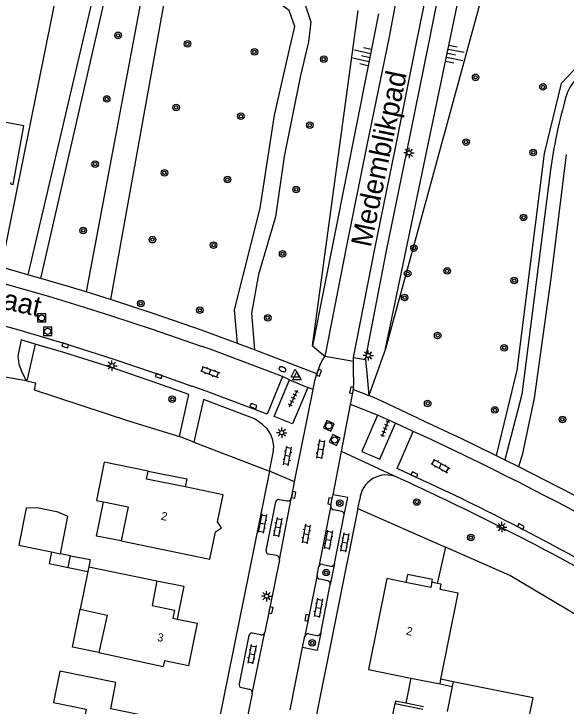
# Model space of a CAD drawing. Extents: x 128000 to 131008, y 398996 to 402500.
# Drawn here: x 128086.5 to 128153.9, y 400406.1 to 400490.5 of the extents above; entities that cross this region are included whole.
import ezdxf

# ---------------------------------------------------------------- set-up
doc = ezdxf.new("R2010")
doc.units = 0
for name, color, linetype in [('gg-afsc-erfafscheiding', 7, 'Continuous'), ('gg-afsc-hekwerk', 7, 'Continuous'), ('gg-afsc-muur', 7, 'Continuous'), ('gg-anno-huisnummerreeks BGT', 7, 'Continuous'), ('gg-anno-openbare ruimte label', 7, 'Continuous'), ('gg-bbg-bijgebouw', 7, 'Continuous'), ('gg-bbg-gedigitaliseerde bebouwing', 7, 'Continuous'), ('gg-bbg-gedigitaliseerde bijgebouw', 7, 'Continuous'), ('gg-bbg-hoofdgebouw', 7, 'Continuous'), ('gg-bbg-luifel en loopbrug', 7, 'Continuous'), ('gg-bbg-tussenscheiding', 7, 'Continuous'), ('gg-knt-BGT kruinlijn', 7, 'Continuous'), ('gg-knt-bovenkant onderkant talud', 7, 'Continuous'), ('gg-knt-verharding', 7, 'Continuous'), ('gg-knt-verharding nz', 7, 'Continuous'), ('gt-grn-groengrens', 7, 'Continuous'), ('gt-grn-weggrens', 7, 'Continuous'), ('gt-symb-boom', 7, 'Continuous'), ('gt-symb-brandkraan', 7, 'Continuous'), ('gt-symb-klinker verharding', 7, 'Continuous'), ('gt-symb-kolk', 7, 'Continuous'), ('gt-symb-lichtmast', 7, 'Continuous'), ('gt-symb-rioolschacht', 7, 'Continuous'), ('gt-symb-talud symbool', 7, 'Continuous'), ('gt-symb-tegel verharding', 7, 'Continuous'), ('gt-symb-waterafsluiter', 7, 'Continuous')]:
    doc.layers.add(name, color=color, linetype=linetype)

# ---------------------------------------------------------------- blocks, each defined once
blk = doc.blocks.new('gt0-BOOM')
at = {"layer": 'gt-symb-boom'}
for radius in [0.4, 0.2]:
    blk.add_circle((0, 0), radius, dxfattribs=at)
blk = doc.blocks.new('gt0-TEG1')
at = {"layer": 'gt-symb-tegel verharding'}
for p, q in [((-1.125, 0), (1.125, 0)), ((-0.9, -0.25), (-0.9, 0.25)), ((-0.45, -0.25), (-0.45, 0.25)), ((0, -0.25), (0, 0.25)), ((0.45, -0.25), (0.45, 0.25)), ((0.9, -0.25), (0.9, 0.25))]:
    blk.add_line(p, q, dxfattribs=at)
blk = doc.blocks.new('gt0-KOLK')
at = {"layer": 'gt-symb-kolk'}
blk.add_lwpolyline([(0, 0), (0.375, 0), (0.375, 0.4), (-0.375, 0.4), (-0.375, 0), (0, 0)], dxfattribs=at)
blk = doc.blocks.new('gt0-KL1')
at = {"layer": 'gt-symb-klinker verharding'}
for p, q in [((-1.15, 0.3), (1.15, 0.3)), ((-1, -0.3), (-1, 0.3)), ((-0.5, 0.3), (-0.5, 0.45)), ((0, -0.3), (0, 0.3)), ((0.5, 0.3), (0.5, 0.45)), ((1, -0.3), (1, 0.3)), ((-1.15, -0.3), (1.15, -0.3)), ((-0.5, -0.45), (-0.5, -0.3)), ((0.5, -0.45), (0.5, -0.3))]:
    blk.add_line(p, q, dxfattribs=at)
blk = doc.blocks.new('gt0-LMAST')
at = {"layer": 'gt-symb-lichtmast'}
for p, q in [((-0.182, 0.173), (-0.447, 0.438)), ((-0.005, 0.246), (-0.005, 0.621)), ((0.172, 0.173), (0.437, 0.438)), ((-0.255, -0.004), (-0.63, -0.004)), ((-0.182, -0.181), (-0.447, -0.446)), ((-0.005, -0.254), (-0.005, -0.629)), ((0.437, -0.446), (0.172, -0.181)), ((0.245, -0.004), (0.62, -0.004))]:
    blk.add_line(p, q, dxfattribs=at)
blk.add_circle((-0.005, -0.004), 0.25, dxfattribs=at)
blk = doc.blocks.new('gt0-RS')
at = {"layer": 'gt-symb-rioolschacht'}
blk.add_lwpolyline([(-0.5, -0.5), (0.5, -0.5), (0.5, 0.5), (-0.5, 0.5)], close=True, dxfattribs=at)
blk.add_circle((0, 0), 0.375, dxfattribs=at)
blk = doc.blocks.new('gt0-TALUD_1')
at = {"layer": 'gt-symb-talud symbool'}
for p, q in [((-1, -1), (-1, 0)), ((-0.5, -2), (-0.5, 0)), ((0.5, -2), (0.5, 0)), ((1, -1), (1, 0)), ((0, -1), (0, 0))]:
    blk.add_line(p, q, dxfattribs=at)
blk = doc.blocks.new('gt0-WAFSL')
at = {"layer": 'gt-symb-waterafsluiter'}
for p, q in [((-0.5, -0.333), (0, 0.667)), ((0, 0.667), (0.5, -0.333)), ((0.5, -0.333), (-0.5, -0.333))]:
    blk.add_line(p, q, dxfattribs=at)
blk = doc.blocks.new('gt0-BR')
at = {"layer": 'gt-symb-brandkraan'}
for centre, radius, start, end in [((-0.244, 0), 0.206, 107.56694, 252.43307), ((0.599, -2.664), 3, 106.89205, 107.56694), ((0, -0.691), 0.938, 73.10799, 106.89205), ((-0.599, -2.664), 3, 72.43309, 73.10799), ((0.244, 0), 0.206, 287.56695, 72.43309), ((0.599, 2.664), 3, 252.43307, 253.10797), ((0, 0.691), 0.938, 253.10797, 286.89206), ((-0.599, 2.664), 3, 286.89206, 287.56695)]:
    blk.add_arc(centre, radius, start, end, dxfattribs=at)

msp = doc.modelspace()

# ---------------------------------------------------------------- linework, layer by layer
at = {"layer": 'gg-afsc-erfafscheiding'}
for p, q in [((128100.621, 400440.875), (128106.7, 400438.993)), ((128108.445, 400438.326), (128117.684, 400434.782))]:
    msp.add_line(p, q, dxfattribs=at)
at = {"layer": 'gg-afsc-hekwerk'}
msp.add_line((128088.992, 400444.669), (128100.621, 400440.875), dxfattribs=at)
at = {"layer": 'gg-afsc-muur'}
for p, q in [((128139.169, 400425.525), (128138.135, 400421.097)), ((128138.48, 400408.835), (128139.961, 400408.537)), ((128133.005, 400406.457), (128136.405, 400405.774))]:
    msp.add_line(p, q, dxfattribs=at)
msp.add_lwpolyline([(128158.4, 400415.286), (128146.982, 400422.077), (128139.169, 400425.525)], dxfattribs=at)
at = {"layer": 'gg-bbg-bijgebouw'}
for p, q in [((128140.076, 400409.108), (128139.961, 400408.537)), ((128139.961, 400408.537), (128139.348, 400405.488))]:
    msp.add_line(p, q, dxfattribs=at)
at = {"layer": 'gg-bbg-gedigitaliseerde bebouwing'}
for p, q in [((128099.591, 400426.266), (128110.43, 400424.063)), ((128095.537, 400422.554), (128094.599, 400417.953)), ((128095.65, 400423.11), (128095.537, 400422.554)), ((128096.887, 400412.678), (128104.722, 400410.974))]:
    msp.add_line(p, q, dxfattribs=at)
for points in [[(128097.542, 400435.866), (128096.603, 400431.22), (128097.44, 400431.049)], [(128097.44, 400431.049), (128100.442, 400430.437), (128099.591, 400426.266)], [(128094.599, 400417.953), (128097.879, 400417.239), (128096.887, 400412.678)], [(128098.965, 400409.027), (128092.107, 400410.399), (128091.336, 400406.581), (128095.351, 400405.772), (128094.887, 400403.472), (128096.805, 400403.086), (128096.618, 400402.157), (128097.537, 400401.973), (128096.783, 400398.242), (128104.891, 400396.631)]]:
    msp.add_lwpolyline(points, dxfattribs=at)
at = {"layer": 'gg-bbg-gedigitaliseerde bijgebouw'}
for p, q in [((128092.209, 400424.717), (128093.117, 400429.235)), ((128093.425, 400424.473), (128092.209, 400424.717)), ((128093.136, 400423.036), (128093.425, 400424.473))]:
    msp.add_line(p, q, dxfattribs=at)
for points in [[(128088.031, 400430.257), (128087.123, 400425.739), (128091.099, 400424.94)], [(128093.117, 400429.235), (128091.905, 400429.785), (128089.362, 400430.295), (128088.031, 400430.257)], [(128091.099, 400424.94), (128090.811, 400423.503), (128093.136, 400423.036)], [(128149.086, 400403.493), (128149.827, 400407.128), (128140.076, 400409.108)]]:
    msp.add_lwpolyline(points, dxfattribs=at)
at = {"layer": 'gg-bbg-hoofdgebouw'}
for p, q in [((128102.892, 400434.785), (128097.542, 400435.866)), ((128095.65, 400423.11), (128103.971, 400421.414)), ((128138.135, 400421.097), (128137.486, 400421.228)), ((128134.942, 400409.548), (128138.48, 400408.835)), ((128138.48, 400408.835), (128138.595, 400409.406))]:
    msp.add_line(p, q, dxfattribs=at)
for points in [[(128086.137, 400469.943), (128086.11, 400469.784), (128086.435, 400469.727), (128087.724, 400476.87), (128083.382, 400477.662)], [(128107.396, 400432.853), (128102.693, 400433.808), (128102.892, 400434.785)], [(128110.43, 400424.063), (128111.107, 400427.371), (128111.848, 400427.857), (128111.362, 400428.613), (128112.043, 400431.91), (128107.396, 400432.853)], [(128134.31, 400421.218), (128131.981, 400421.691), (128129.746, 400410.594), (128134.942, 400409.548)], [(128103.971, 400421.414), (128103.379, 400418.391), (128106.114, 400417.816), (128105.916, 400416.854), (128106.436, 400416.746)], [(128137.486, 400421.228), (128137.369, 400420.598), (128134.31, 400421.218)], [(128138.595, 400409.406), (128140.712, 400419.924), (128138.497, 400420.37), (128138.614, 400421), (128138.135, 400421.097)], [(128106.436, 400416.746), (128108.863, 400416.243), (128107.804, 400411.062), (128104.867, 400411.641), (128104.722, 400410.974)], [(128104.891, 400396.631), (128105.698, 400400.636), (128104.948, 400400.784), (128105.67, 400404.303), (128098.331, 400405.791), (128098.965, 400409.027)]]:
    msp.add_lwpolyline(points, dxfattribs=at)
at = {"layer": 'gg-bbg-luifel en loopbrug'}
for p, q in [((128093.136, 400423.036), (128095.537, 400422.554)), ((128134.942, 400409.548), (128134.327, 400406.497)), ((128140.076, 400409.108), (128138.595, 400409.406)), ((128136.464, 400406.067), (128134.327, 400406.497)), ((128132.335, 400403.322), (128133.005, 400406.457))]:
    msp.add_line(p, q, dxfattribs=at)
for points in [[(128102.892, 400434.785), (128107.595, 400433.84), (128107.396, 400432.853)], [(128099.591, 400426.266), (128096.6, 400426.867), (128097.44, 400431.049)], [(128093.425, 400424.473), (128095.827, 400423.99), (128095.65, 400423.11)], [(128137.486, 400421.228), (128137.562, 400421.581), (128134.512, 400422.196), (128134.31, 400421.218)], [(128103.971, 400421.414), (128107.242, 400420.757), (128106.436, 400416.746)], [(128096.887, 400412.678), (128093.669, 400413.325), (128094.599, 400417.953)], [(128134.327, 400406.497), (128133.064, 400406.751), (128133.005, 400406.457)]]:
    msp.add_lwpolyline(points, dxfattribs=at)
at = {"layer": 'gg-bbg-tussenscheiding'}
msp.add_line((128091.099, 400424.94), (128092.209, 400424.717), dxfattribs=at)
at = {"layer": 'gg-knt-BGT kruinlijn'}
for p, q in [((128131.825, 400449.679), (128146.006, 400517.673)), ((128130.963, 400490.517), (128122.951, 400450.036))]:
    msp.add_line(p, q, dxfattribs=at)
at = {"layer": 'gg-knt-bovenkant onderkant talud'}
for p, q in [((128150.283, 400517.226), (128131.825, 400449.679)), ((128122.951, 400450.036), (128128.498, 400490.94))]:
    msp.add_line(p, q, dxfattribs=at)
at = {"layer": 'gg-knt-verharding'}
for p, q in [((128088.209, 400458.717), (128085.002, 400459.638)), ((128089.824, 400458.254), (128088.209, 400458.717)), ((128098.313, 400455.709), (128095.323, 400456.633)), ((128089.125, 400450.241), (128088.111, 400445.792)), ((128115.857, 400449.555), (128113.771, 400450.33)), ((128123.478, 400446.63), (128115.857, 400449.555)), ((128127.932, 400448.132), (128124.461, 400448.764)), ((128127.932, 400448.132), (128127.948, 400448.643)), ((128127.948, 400448.643), (128129.394, 400448.368)), ((128082.472, 400446.813), (128088.008, 400445.816)), ((128119.262, 400446.307), (128117.389, 400441.743)), ((128088.008, 400445.816), (128088.111, 400445.792)), ((128120.124, 400445.901), (128122.356, 400444.981)), ((128120.75, 400433.491), (128123.005, 400444.723)), ((128127.58, 400442.903), (128127.936, 400444.73)), ((128106.7, 400438.993), (128107.872, 400444.13)), ((128126.464, 400437.18), (128127.58, 400442.903)), ((128133.067, 400440.632), (128130.874, 400441.593)), ((128133.257, 400435.096), (128135.227, 400439.623)), ((128108.445, 400438.326), (128106.7, 400438.993)), ((128125.436, 400431.908), (128126.464, 400437.18)), ((128145.335, 400436.682), (128146.39, 400436.168)), ((128146.39, 400436.168), (128148.062, 400435.334)), ((128117.684, 400434.782), (128100.369, 400349.087)), ((128117.286, 400425.107), (128118.444, 400431.02)), ((128118.878, 400431.319), (128119.854, 400431.167)), ((128128.467, 400430.24), (128128.687, 400431.339)), ((128128.467, 400430.24), (128120.769, 400391.885)), ((128126.493, 400429.853), (128125.496, 400430.053)), ((128125.617, 400423.507), (128126.788, 400429.47)), ((128118.558, 400424.482), (128117.584, 400424.657)), ((128118.908, 400423.987), (128117.105, 400415.137)), ((128124.181, 400423.409), (128125.177, 400423.205)), ((128125.617, 400423.507), (128125.101, 400420.965)), ((128123.484, 400422.097), (128123.703, 400423.155)), ((128124.807, 400421.414), (128123.82, 400421.598)), ((128123.929, 400415.049), (128125.101, 400420.965)), ((128116.605, 400414.815), (128115.61, 400415.037)), ((128122.488, 400414.962), (128123.486, 400414.764)), ((128115.176, 400414.735), (128113.989, 400408.835)), ((128121.731, 400413.275), (128122.005, 400414.653)), ((128120.223, 400405.685), (128121.731, 400413.275)), ((128114.278, 400408.394), (128115.261, 400408.184)), ((128115.594, 400407.691), (128114.386, 400401.799))]:
    msp.add_line(p, q, dxfattribs=at)
for points in [[(128129.394, 400448.368), (128131.971, 400461.624), (128134.417, 400473.682), (128137.048, 400486.488), (128139.387, 400498.312), (128141.857, 400510.047), (128143.354, 400516.961)], [(128124.461, 400448.764), (128127.151, 400462.46), (128129.584, 400474.526), (128132.264, 400487.516), (128133.288, 400492.961)], [(128153.861, 400473.374), (128152.022, 400458.589), (128149.974, 400443.688), (128148.487, 400436.714), (128148.062, 400435.334)], [(128151.957, 400471.524), (128148.439, 400444.11), (128146.39, 400436.168)], [(128095.323, 400456.633), (128093.021, 400457.336), (128089.824, 400458.254)], [(128084.696, 400457.813), (128090.763, 400456.087), (128094.423, 400454.986), (128098.289, 400453.764), (128103.383, 400452.073), (128109.372, 400450.026)], [(128113.771, 400450.33), (128109.392, 400451.956), (128103.63, 400453.962), (128098.313, 400455.709)], [(128081.499, 400453.56), (128081.785, 400453.461), (128087.396, 400451.917), (128092.837, 400450.298), (128098.728, 400448.429), (128104.247, 400446.554), (128108.233, 400445.139)], [(128089.125, 400450.241), (128087.399, 400450.776), (128087.01, 400448.812), (128087.143, 400447.829), (128087.552, 400446.78), (128088.008, 400445.816)], [(128107.872, 400444.13), (128107.301, 400444.343), (128103.959, 400445.517), (128098.533, 400447.375), (128092.594, 400449.231), (128089.125, 400450.241)], [(128119.262, 400446.307), (128110.449, 400449.64), (128109.372, 400450.026)], [(128123.478, 400446.63), (128123.544, 400446.838), (128123.862, 400447.736), (128124.171, 400448.329), (128124.461, 400448.764)], [(128127.936, 400444.73), (128127.967, 400445.735), (128127.915, 400446.742), (128127.917, 400447.616), (128127.932, 400448.132)], [(128129.394, 400448.368), (128129.569, 400446.739), (128129.821, 400444.012)], [(128123.005, 400444.723), (128123.227, 400445.831), (128123.478, 400446.63)], [(128088.111, 400445.792), (128089.154, 400445.551), (128088.992, 400444.669)], [(128122.356, 400444.981), (128120.508, 400440.555), (128118.268, 400441.447), (128120.124, 400445.901)], [(128117.389, 400441.743), (128109.959, 400444.519), (128108.233, 400445.139)], [(128135.842, 400441.206), (128130.793, 400443.593), (128129.821, 400444.012)], [(128117.684, 400434.782), (128118.139, 400437.022), (128118.211, 400437.788), (128118.116, 400438.551), (128117.865, 400439.262), (128117.461, 400439.899), (128116.806, 400440.521), (128115.87, 400441.174), (128109.626, 400443.508), (128108.445, 400438.326)], [(128130.874, 400441.593), (128128.931, 400437.188), (128131.127, 400436.221), (128133.067, 400440.632)], [(128135.842, 400441.206), (128141.181, 400438.706), (128145.335, 400436.682)], [(128148.062, 400435.334), (128154.703, 400431.917), (128157.403, 400430.461)], [(128120.311, 400431.41), (128120.439, 400431.944), (128120.75, 400433.491)], [(128125.172, 400430.537), (128125.263, 400431.092), (128125.436, 400431.908)], [(128126.788, 400429.47), (128127.221, 400431.55), (128125.436, 400431.908)], [(128123.929, 400415.049), (128123.509, 400412.922), (128121.731, 400413.275)]]:
    msp.add_lwpolyline(points, dxfattribs=at)
for centre, radius, start, end in [((128159.172, 400478.806), 5.58, 62.60752, 170.0041), ((128209.866, 400463.764), 58.427, 164.09534, 172.36753), ((127974.26, 400089.847), 385.037, 56.73696, 65.28818), ((128131.926, 400431.064), 3.25, 65.39484, 175.14286), ((128005.367, 400151.367), 311.22, 60.63891, 65.73668), ((127993.32, 400126.608), 337.773, 61.11595, 65.52103), ((128118.841, 400430.908), 0.413, 84.90479, 164.22424), ((128119.962, 400431.515), 0.364, 252.6861, 343.31562), ((128125.587, 400430.465), 0.422, 170.1023, 257.49611), ((128126.45, 400429.515), 0.341, 352.44806, 82.76139), ((128117.624, 400425.007), 0.353, 163.58225, 263.44457), ((128118.49, 400424.062), 0.425, 349.79188, 80.73414), ((128124.067, 400423.046), 0.38, 72.59881, 163.37182), ((128125.232, 400423.596), 0.395, 261.9787, 346.94987), ((128123.903, 400422.017), 0.427, 169.15097, 258.75748), ((128124.66, 400420.997), 0.442, 355.86668, 70.56595), ((128115.563, 400414.642), 0.398, 83.22724, 166.43721), ((128116.691, 400415.23), 0.424, 258.23552, 347.32755), ((128122.414, 400414.546), 0.422, 79.85978, 165.35851), ((128123.554, 400415.144), 0.387, 259.80465, 345.70502), ((128114.298, 400408.722), 0.329, 159.98758, 266.48838), ((128115.145, 400407.747), 0.452, 352.89592, 75.17871)]:
    msp.add_arc(centre, radius, start, end, dxfattribs=at)
at = {"layer": 'gg-knt-verharding nz'}
for p, q in [((128118.908, 400423.987), (128120.311, 400431.41)), ((128125.172, 400430.537), (128123.703, 400423.155)), ((128115.594, 400407.691), (128117.105, 400415.137))]:
    msp.add_line(p, q, dxfattribs=at)
for points in [[(128127.948, 400448.643), (128130.553, 400461.859), (128132.992, 400473.979), (128135.59, 400486.777), (128137.978, 400498.599), (128140.439, 400510.35), (128141.908, 400517.157)], [(128123.484, 400422.097), (128122.455, 400416.848), (128122.005, 400414.653)]]:
    msp.add_lwpolyline(points, dxfattribs=at)
at = {"layer": 'gt-grn-groengrens'}
for p, q in [((128106.752, 400517.19), (128095.323, 400456.633)), ((128107.738, 400508.233), (128098.313, 400455.709)), ((128122.951, 400450.036), (128124.461, 400448.764)), ((128131.825, 400449.679), (128129.821, 400444.012)), ((128128.467, 400430.24), (128139.169, 400425.525))]:
    msp.add_line(p, q, dxfattribs=at)
for points in [[(128017.715, 400583.163), (128018.44, 400585.035), (128021.435, 400588.848), (128025.07, 400593.028), (128031.94, 400583.754), (128047.053, 400572.076), (128047.115, 400572.263), (128047.186, 400572.21), (128047.652, 400572.948), (128105.751, 400537.144), (128106.134, 400536.004), (128105.59, 400533.871), (128096.131, 400492.539), (128088.209, 400458.717)], [(128085.002, 400459.638), (128099.173, 400529.735), (128063.609, 400551.739)], [(128123.44, 400549.108), (128113.502, 400530.357), (128110.591, 400523.545), (128108.83, 400516.658), (128108.635, 400514.444), (128108.834, 400512.632), (128109.3, 400509.654), (128110.432, 400505.949), (128112.011, 400502.517), (128114.029, 400499.323), (128116.334, 400496.549), (128118.971, 400494.089), (128121.898, 400491.983), (128122.711, 400489.545), (128122.462, 400487.107), (128121.488, 400483.004), (128119.472, 400473.148), (128118.43, 400465.777), (128116.344, 400458.753), (128115.51, 400454.025), (128115.857, 400449.555)], [(128089.824, 400458.254), (128107.048, 400533.518), (128107.697, 400536.063), (128107.061, 400537.791)], [(128113.771, 400450.33), (128113.424, 400454.442), (128116.553, 400466.82), (128118.29, 400478.155), (128120.167, 400486.36), (128120.785, 400488.958), (128120.099, 400490.926), (128117.758, 400492.611), (128114.943, 400495.236), (128112.482, 400498.198), (128110.329, 400501.604), (128108.644, 400505.269), (128107.738, 400508.233)], [(128213.084, 400458.29), (128201.209, 400464.285), (128187.604, 400470.626), (128178.035, 400475.699), (128164.43, 400483.654), (128161.433, 400484.923), (128157.974, 400485.038), (128155.553, 400484.461), (128153.247, 400482.04), (128151.172, 400473.509), (128147.828, 400447.106), (128145.335, 400436.682)]]:
    msp.add_lwpolyline(points, dxfattribs=at)
at = {"layer": 'gt-grn-weggrens'}
for p, q in [((128120.124, 400445.901), (128119.262, 400446.307)), ((128123.005, 400444.723), (128122.356, 400444.981)), ((128127.936, 400444.73), (128129.821, 400444.012)), ((128130.874, 400441.593), (128127.58, 400442.903)), ((128135.227, 400439.623), (128133.067, 400440.632)), ((128133.279, 400434.019), (128126.464, 400437.18)), ((128120.75, 400433.491), (128117.684, 400434.782))]:
    msp.add_line(p, q, dxfattribs=at)

# ---------------------------------------------------------------- block references
at = {"layer": 'gt-symb-boom'}
for p in [(128099.226, 400487.897), (128107.69, 400486.856), (128115.855, 400485.875), (128124.306, 400484.981), (128142.823, 400482.777), (128151.038, 400481.615), (128094.974, 400464.115), (128135.305, 400461.97), (128134.535, 400458.868), (128134.167, 400455.934), (128102, 400455.219), (128109.195, 400454.387), (128117.485, 400453.466), (128105.833, 400443.547), (128136.973, 400443.033), (128145.177, 400442.235), (128153.402, 400441.086), (128126.248, 400430.875), (128135.666, 400431.012), (128142.233, 400426.685), (128124.6, 400422.407), (128122.897, 400413.844)]:
    msp.add_blockref('gt0-BOOM', p, dxfattribs=at)
for p, rotation in [((128097.839, 400480.141), 79.85920685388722), ((128106.305, 400479.109), 79.85920685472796), ((128114.199, 400478.044), 78.04935273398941), ((128122.605, 400476.939), 78.04935273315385), ((128141.662, 400474.89), 81.60242742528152), ((128149.849, 400473.623), -98.45426172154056), ((128096.421, 400472.207), 79.85920685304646), ((128104.881, 400471.145), 79.85920685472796), ((128112.564, 400470.315), 78.04935273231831), ((128120.95, 400469.112), 78.04935273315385), ((128148.671, 400465.71), -98.45426172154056), ((128103.424, 400462.994), 79.85920685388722), ((128110.875, 400462.331), 78.04935273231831), ((128119.29, 400461.266), 78.04935273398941), ((128139.35, 400459.179), 81.60242742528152), ((128147.524, 400458.005), -98.45426172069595), ((128138.192, 400451.314), 81.60242742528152), ((128146.305, 400449.815), -98.45426172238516)]:
    msp.add_blockref('gt0-BOOM', p, dxfattribs=dict(at, rotation=rotation))
at = {"layer": 'gt-symb-brandkraan', "rotation": -24.131125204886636}
msp.add_blockref('gt0-BR', (128119.269, 400447.205), dxfattribs=at)
at = {"layer": 'gt-symb-klinker verharding'}
for p, rotation in [((128110.449, 400446.877), -19.99289398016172), ((128123.91, 400437.447), -99.37757912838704), ((128119.881, 400436.62), 79.98206552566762), ((128138.525, 400435.419), -29.616909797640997), ((128116.828, 400428.4), -100.43302473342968), ((128118.691, 400427.95), -100.43302473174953), ((128122.161, 400427.114), -100.4330247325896), ((128124.86, 400426.408), -100.4330247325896), ((128126.852, 400426.086), -100.4330247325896), ((128123.639, 400418.119), -100.4330247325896), ((128115.543, 400412.464), -100.43302473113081)]:
    msp.add_blockref('gt0-KL1', p, dxfattribs=dict(at, rotation=rotation))
at = {"layer": 'gt-symb-kolk'}
for p, rotation in [((128092.837, 400450.298), 163.42829422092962), ((128123.544, 400446.838), -109.44809211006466), ((128104.247, 400446.554), 161.22563424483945), ((128127.908, 400444.599), 78.98127609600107), ((128115.655, 400442.52), -20.918204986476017), ((128135.281, 400434.171), -24.719093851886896), ((128120.439, 400431.944), -101.05987237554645), ((128125.263, 400431.092), 80.67034659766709), ((128148.235, 400427.863), -29.282828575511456), ((128117.665, 400417.883), -101.50460537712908), ((128122.455, 400416.848), 78.90689811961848)]:
    msp.add_blockref('gt0-KOLK', p, dxfattribs=dict(at, rotation=rotation))
at = {"layer": 'gt-symb-lichtmast'}
for p in [(128134.708, 400473.57), (128129.74, 400448.876), (128098.48, 400447.636), (128119.188, 400439.471), (128146.004, 400427.966), (128117.34, 400419.538)]:
    msp.add_blockref('gt0-LMAST', p, dxfattribs=at)
at = {"layer": 'gt-symb-rioolschacht'}
for p in [(128089.9, 400453.46), (128090.641, 400451.814)]:
    msp.add_blockref('gt0-RS', p, dxfattribs=at)
for p, rotation in [((128124.924, 400440.301), 156.86909052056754), ((128125.639, 400438.57), -25.207221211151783)]:
    msp.add_blockref('gt0-RS', p, dxfattribs=dict(at, rotation=rotation))
at = {"layer": 'gt-symb-talud symbool'}
for p, xscale, yscale, rotation in [((128139.38, 400485.679), 0.999612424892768, 0.9996124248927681, 78.92612884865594), ((128129.904, 400485.215), 0.9997364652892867, 0.9997364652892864, -102.24285957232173)]:
    msp.add_blockref('gt0-TALUD_1', p, dxfattribs=dict(at, xscale=xscale, yscale=yscale, rotation=rotation))
at = {"layer": 'gt-symb-tegel verharding'}
for p, rotation in [((128120.614, 400443.641), 64.84462756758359), ((128131.774, 400439.99), -111.09921225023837)]:
    msp.add_blockref('gt0-TEG1', p, dxfattribs=dict(at, rotation=rotation))
at = {"layer": 'gt-symb-waterafsluiter'}
for p in [(128120.816, 400446.55), (128121.031, 400446.221)]:
    msp.add_blockref('gt0-WAFSL', p, dxfattribs=at)

# ---------------------------------------------------------------- texts
at = {"layer": 'gg-anno-huisnummerreeks BGT'}
for s, rotation, p in [('2', 348.5, (128104.392, 400428.871)), ('2', 348.6, (128134.287, 400414.85)), ('3', 348.5, (128103.945, 400414.098))]:
    msp.add_text(s, height=1, rotation=rotation, dxfattribs=at).set_placement(p)
at = {"layer": 'gg-anno-openbare ruimte label'}
for s, rotation, p in [('Medemblikpad', 78.3, (128130.042, 400461.972)), ('Menterwoldestraat', 347.3, (128062.708, 400459.616))]:
    msp.add_text(s, height=2.5, rotation=rotation, dxfattribs=at).set_placement(p)

doc.saveas('drawing.dxf')
